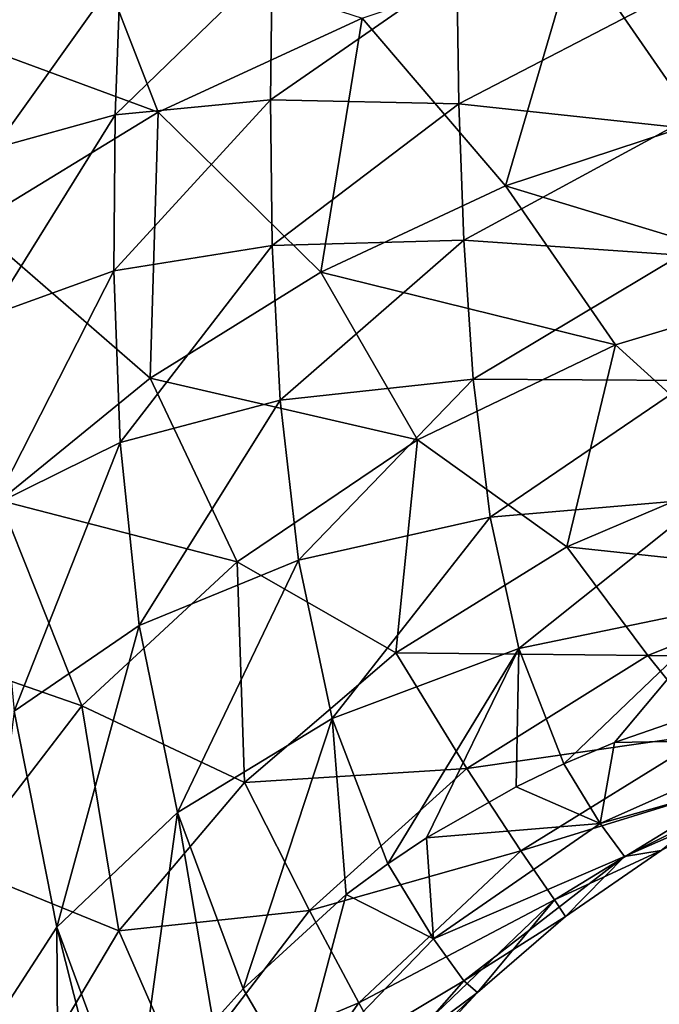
# Model space of a CAD drawing. Header units: metres. Extents: x -109 to 109, y -432 to 89.
# Tile 920 of 955: x 28 to 34, y -19 to -9. Entities that reach past the tile are written whole.
import ezdxf

# ---------------------------------------------------------------- set-up
doc = ezdxf.new("R2010")
doc.units = ezdxf.units.M
doc.layers.add('solid_506360_24502164_01', color=7, linetype='CONTINUOUS')

msp = doc.modelspace()

# ---------------------------------------------------------------- linework, layer by layer
at = {"layer": 'solid_506360_24502164_01'}
for points in [[(28.720335, -8.529053, 37.461739), (26.979746, -9.417827, 36.796402), (26.432867, -7.252283, 35.896942)], [(29.412752, -10.314595, 38.51247), (26.979746, -9.417827, 36.796402), (28.720335, -8.529053, 37.461739)], [(31.398438, -9.398166, 38.744907), (29.412752, -10.314595, 38.51247), (28.720335, -8.529053, 37.461739)], [(32.79504, -11.032595, 40.131817), (31.398438, -9.398166, 38.744907), (33.47897, -8.705628, 38.575691)], [(32.79504, -11.032595, 40.131817), (33.47897, -8.705628, 38.575691), (34.661106, -10.416526, 39.855206)], [(34.661106, -10.416526, 39.855206), (33.47897, -8.705628, 38.575691), (56.5, -8.889124, 38.696487)], [(28.991371, -10.338204, 68.843361), (30.505222, -10.194087, 67.393883), (30.522558, -8.854616, 68.308197)], [(29.044661, -8.946331, 69.766716), (28.991371, -10.338204, 68.843361), (30.522558, -8.854616, 68.308197)], [(30.522558, -8.854616, 68.308197), (30.505222, -10.194087, 67.393883), (32.322739, -8.932178, 66.993034)], [(27.816841, -10.663743, 70.36058), (28.991371, -10.338204, 68.843361), (29.044661, -8.946331, 69.766716)], [(27.904747, -9.209684, 71.31044), (27.816841, -10.663743, 70.36058), (29.044661, -8.946331, 69.766716)], [(30.505222, -10.194087, 67.393883), (32.342571, -10.23318, 66.063599), (32.322739, -8.932178, 66.993034)], [(32.322739, -8.932178, 66.993034), (32.342571, -10.23318, 66.063599), (34.3708, -9.175784, 65.877731)], [(32.342571, -10.23318, 66.063599), (34.428127, -10.456391, 64.901978), (34.3708, -9.175784, 65.877731)], [(30.996201, -11.871837, 40.105129), (29.412752, -10.314595, 38.51247), (31.398438, -9.398166, 38.744907)], [(32.79504, -11.032595, 40.131817), (30.996201, -11.871837, 40.105129), (31.398438, -9.398166, 38.744907)], [(29.412752, -10.314595, 38.51247), (27.612436, -11.413174, 37.888931), (26.979746, -9.417827, 36.796402)], [(28.979671, -11.858527, 67.67247), (30.52326, -11.611596, 66.253189), (30.505222, -10.194087, 67.393883)], [(28.991371, -10.338204, 68.843361), (28.979671, -11.858527, 67.67247), (30.505222, -10.194087, 67.393883)], [(30.505222, -10.194087, 67.393883), (30.52326, -11.611596, 66.253189), (32.342571, -10.23318, 66.063599)], [(30.52326, -11.611596, 66.253189), (32.389053, -11.55992, 64.928482), (32.342571, -10.23318, 66.063599)], [(32.342571, -10.23318, 66.063599), (32.389053, -11.55992, 64.928482), (34.428127, -10.456391, 64.901978)], [(29.33358, -12.906307, 39.778912), (27.612436, -11.413174, 37.888931), (29.412752, -10.314595, 38.51247)], [(27.774555, -12.294678, 69.139839), (28.979671, -11.858527, 67.67247), (28.991371, -10.338204, 68.843361)], [(27.816841, -10.663743, 70.36058), (27.774555, -12.294678, 69.139839), (28.991371, -10.338204, 68.843361)], [(30.996201, -11.871837, 40.105129), (29.33358, -12.906307, 39.778912), (29.412752, -10.314595, 38.51247)], [(32.389053, -11.55992, 64.928482), (34.501938, -11.708507, 63.74226), (34.428127, -10.456391, 64.901978)], [(32.79504, -11.032595, 40.131817), (34.661106, -10.416526, 39.855206), (35.893524, -11.972339, 41.385712)], [(33.869175, -12.580909, 41.736172), (30.996201, -11.871837, 40.105129), (32.79504, -11.032595, 40.131817)], [(33.869175, -12.580909, 41.736172), (32.79504, -11.032595, 40.131817), (35.893524, -11.972339, 41.385712)], [(29.33358, -12.906307, 39.778912), (27.868935, -14.097581, 39.165279), (27.612436, -11.413174, 37.888931)], [(30.52326, -11.611596, 66.253189), (30.601631, -13.12044, 64.820343), (32.389053, -11.55992, 64.928482)], [(30.601631, -13.12044, 64.820343), (32.48082, -12.915432, 63.538002), (32.389053, -11.55992, 64.928482)], [(32.389053, -11.55992, 64.928482), (32.48082, -12.915432, 63.538002), (34.501938, -11.708507, 63.74226)], [(28.979671, -11.858527, 67.67247), (29.041458, -13.53193, 66.172844), (30.52326, -11.611596, 66.253189)], [(29.041458, -13.53193, 66.172844), (30.601631, -13.12044, 64.820343), (30.52326, -11.611596, 66.253189)], [(32.48082, -12.915432, 63.538002), (34.604862, -12.927261, 62.366676), (34.501938, -11.708507, 63.74226)], [(27.774555, -12.294678, 69.139839), (27.817579, -14.138277, 67.551338), (28.979671, -11.858527, 67.67247)], [(27.817579, -14.138277, 67.551338), (29.041458, -13.53193, 66.172844), (28.979671, -11.858527, 67.67247)], [(31.940279, -13.505251, 41.787395), (29.33358, -12.906307, 39.778912), (30.996201, -11.871837, 40.105129)], [(33.869175, -12.580909, 41.736172), (31.940279, -13.505251, 41.787395), (30.996201, -11.871837, 40.105129)], [(35.193401, -13.782753, 43.492104), (33.869175, -12.580909, 41.736172), (35.893524, -11.972339, 41.385712)], [(33.393326, -14.550315, 43.643864), (31.940279, -13.505251, 41.787395), (33.869175, -12.580909, 41.736172)], [(35.193401, -13.782753, 43.492104), (33.393326, -14.550315, 43.643864), (33.869175, -12.580909, 41.736172)], [(30.181591, -14.695278, 41.525639), (27.868935, -14.097581, 39.165279), (29.33358, -12.906307, 39.778912)], [(31.940279, -13.505251, 41.787395), (30.181591, -14.695278, 41.525639), (29.33358, -12.906307, 39.778912)], [(30.601631, -13.12044, 64.820343), (30.780319, -14.67842, 63.051029), (32.48082, -12.915432, 63.538002)], [(30.780319, -14.67842, 63.051029), (32.647896, -14.259569, 61.862724), (32.48082, -12.915432, 63.538002)], [(32.48082, -12.915432, 63.538002), (32.647896, -14.259569, 61.862724), (34.604862, -12.927261, 62.366676)], [(32.647896, -14.259569, 61.862724), (34.757217, -14.077196, 60.761219), (34.604862, -12.927261, 62.366676)], [(29.041458, -13.53193, 66.172844), (29.227404, -15.315478, 64.285774), (30.601631, -13.12044, 64.820343)], [(29.227404, -15.315478, 64.285774), (30.780319, -14.67842, 63.051029), (30.601631, -13.12044, 64.820343)], [(31.726446, -15.583919, 43.568974), (30.181591, -14.695278, 41.525639), (31.940279, -13.505251, 41.787395)], [(33.393326, -14.550315, 43.643864), (31.726446, -15.583919, 43.568974), (31.940279, -13.505251, 41.787395)], [(27.817579, -14.138277, 67.551338), (28.008621, -16.150961, 65.522552), (29.041458, -13.53193, 66.172844)], [(28.008621, -16.150961, 65.522552), (29.227404, -15.315478, 64.285774), (29.041458, -13.53193, 66.172844)], [(36.104988, -14.837606, 45.453278), (33.393326, -14.550315, 43.643864), (35.193401, -13.782753, 43.492104)], [(28.668999, -16.099644, 40.962196), (26.656673, -15.401403, 38.287025), (27.868935, -14.097581, 39.165279)], [(30.181591, -14.695278, 41.525639), (28.668999, -16.099644, 40.962196), (27.868935, -14.097581, 39.165279)], [(32.647896, -14.259569, 61.862724), (32.926605, -15.539252, 59.873096), (34.757217, -14.077196, 60.761219)], [(32.926605, -15.539252, 59.873096), (34.982994, -15.116195, 58.912167), (34.757217, -14.077196, 60.761219)], [(30.780319, -14.67842, 63.051029), (31.1082, -16.223349, 60.899315), (32.647896, -14.259569, 61.862724)], [(31.1082, -16.223349, 60.899315), (32.926605, -15.539252, 59.873096), (32.647896, -14.259569, 61.862724)], [(34.181774, -15.607817, 45.624146), (31.726446, -15.583919, 43.568974), (33.393326, -14.550315, 43.643864)], [(36.104988, -14.837606, 45.453278), (34.181774, -15.607817, 45.624146), (33.393326, -14.550315, 43.643864)], [(29.227404, -15.315478, 64.285774), (29.599613, -17.138929, 61.949005), (30.780319, -14.67842, 63.051029)], [(29.599613, -17.138929, 61.949005), (31.1082, -16.223349, 60.899315), (30.780319, -14.67842, 63.051029)], [(30.253286, -16.846031, 43.270157), (28.668999, -16.099644, 40.962196), (30.181591, -14.695278, 41.525639)], [(31.726446, -15.583919, 43.568974), (30.253286, -16.846031, 43.270157), (30.181591, -14.695278, 41.525639)], [(36.822231, -15.612939, 47.555317), (34.181774, -15.607817, 45.624146), (36.104988, -14.837606, 45.453278)], [(32.926605, -15.539252, 59.873096), (33.363457, -16.665361, 57.545841), (34.982994, -15.116195, 58.912167)], [(34.982994, -15.116195, 58.912167), (33.363457, -16.665361, 57.545841), (33.857216, -16.455791, 57.348007)], [(34.982994, -15.116195, 58.912167), (33.857216, -16.455791, 57.348007), (34.882584, -16.101465, 56.966362)], [(28.008621, -16.150961, 65.522552), (28.424429, -18.254568, 62.975689), (29.227404, -15.315478, 64.285774)], [(28.424429, -18.254568, 62.975689), (29.599613, -17.138929, 61.949005), (29.227404, -15.315478, 64.285774)], [(28.668999, -16.099644, 40.962196), (27.467766, -17.657753, 40.121384), (26.656673, -15.401403, 38.287025)], [(31.1082, -16.223349, 60.899315), (31.649483, -17.637058, 58.318192), (32.926605, -15.539252, 59.873096)], [(32.926605, -15.539252, 59.873096), (31.649483, -17.637058, 58.318192), (32.026585, -17.385185, 58.135117)], [(32.926605, -15.539252, 59.873096), (32.026585, -17.385185, 58.135117), (32.9016, -16.887024, 57.739986)], [(32.926605, -15.539252, 59.873096), (32.9016, -16.887024, 57.739986), (33.363457, -16.665361, 57.545841)], [(32.418556, -16.708357, 45.591816), (30.253286, -16.846031, 43.270157), (31.726446, -15.583919, 43.568974)], [(34.181774, -15.607817, 45.624146), (32.418556, -16.708357, 45.591816), (31.726446, -15.583919, 43.568974)], [(34.792233, -16.367386, 47.705063), (32.418556, -16.708357, 45.591816), (34.181774, -15.607817, 45.624146)], [(36.822231, -15.612939, 47.555317), (34.792233, -16.367386, 47.705063), (34.181774, -15.607817, 45.624146)], [(29.027342, -18.290823, 42.758259), (27.467766, -17.657753, 40.121384), (28.668999, -16.099644, 40.962196)], [(30.253286, -16.846031, 43.270157), (29.027342, -18.290823, 42.758259), (28.668999, -16.099644, 40.962196)], [(34.882584, -16.101465, 56.966362), (33.857216, -16.455791, 57.348007), (35.567204, -16.424463, 55.197033)], [(27.590605, -19.542658, 63.932686), (28.424429, -18.254568, 62.975689), (28.008621, -16.150961, 65.522552)], [(29.599613, -17.138929, 61.949005), (30.2397, -18.855572, 59.091843), (31.1082, -16.223349, 60.899315)], [(31.1082, -16.223349, 60.899315), (30.2397, -18.855572, 59.091843), (31.243736, -17.938303, 58.525352)], [(31.1082, -16.223349, 60.899315), (31.243736, -17.938303, 58.525352), (31.649483, -17.637058, 58.318192)], [(34.792233, -16.367386, 47.705063), (32.946777, -17.510521, 47.699253), (32.418556, -16.708357, 45.591816)], [(35.176754, -16.823023, 49.845963), (32.946777, -17.510521, 47.699253), (34.792233, -16.367386, 47.705063)], [(33.857216, -16.455791, 57.348007), (33.363457, -16.665361, 57.545841), (33.718025, -17.24464, 55.703995)], [(35.567204, -16.424463, 55.197033), (33.718025, -17.24464, 55.703995), (35.740257, -16.672903, 53.584087)], [(33.857216, -16.455791, 57.348007), (33.718025, -17.24464, 55.703995), (35.567204, -16.424463, 55.197033)], [(33.363457, -16.665361, 57.545841), (32.9016, -16.887024, 57.739986), (33.718025, -17.24464, 55.703995)], [(33.718025, -17.24464, 55.703995), (33.956905, -17.568209, 53.836769), (35.740257, -16.672903, 53.584087)], [(35.306541, -16.973928, 52), (35.740257, -16.672903, 53.584087), (33.956905, -17.568209, 53.836769)], [(32.418556, -16.708357, 45.591816), (30.887154, -18.094398, 45.357605), (30.253286, -16.846031, 43.270157)], [(32.946777, -17.510521, 47.699253), (30.887154, -18.094398, 45.357605), (32.418556, -16.708357, 45.591816)], [(30.887154, -18.094398, 45.357605), (29.027342, -18.290823, 42.758259), (30.253286, -16.846031, 43.270157)], [(35.176754, -16.823023, 49.845963), (33.274269, -17.989201, 49.848946), (32.946777, -17.510521, 47.699253)], [(35.176754, -16.823023, 49.845963), (34.311424, -17.509348, 52), (33.274269, -17.989201, 49.848946)], [(32.9016, -16.887024, 57.739986), (32.026585, -17.385185, 58.135117), (33.718025, -17.24464, 55.703995)], [(34.311424, -17.509348, 52), (35.306541, -16.973928, 52), (33.956905, -17.568209, 53.836769)], [(28.424429, -18.254568, 62.975689), (29.167038, -20.272394, 59.817257), (29.599613, -17.138929, 61.949005)], [(29.599613, -17.138929, 61.949005), (29.167038, -20.272394, 59.817257), (29.948643, -19.181839, 59.273567)], [(29.599613, -17.138929, 61.949005), (29.948643, -19.181839, 59.273567), (30.2397, -18.855572, 59.091843)], [(32.026585, -17.385185, 58.135117), (32.094017, -18.369322, 56.238548), (33.718025, -17.24464, 55.703995)], [(33.718025, -17.24464, 55.703995), (32.094017, -18.369322, 56.238548), (33.956905, -17.568209, 53.836769)], [(32.026585, -17.385185, 58.135117), (31.649483, -17.637058, 58.318192), (32.094017, -18.369322, 56.238548)], [(32.946777, -17.510521, 47.699253), (31.367832, -18.991566, 47.538147), (30.887154, -18.094398, 45.357605)], [(33.274269, -17.989201, 49.848946), (31.367832, -18.991566, 47.538147), (32.946777, -17.510521, 47.699253)], [(33.274269, -17.989201, 49.848946), (34.311424, -17.509348, 52), (33.379364, -18.15098, 52)], [(33.379364, -18.15098, 52), (34.311424, -17.509348, 52), (33.956905, -17.568209, 53.836769)], [(31.649483, -17.637058, 58.318192), (31.243736, -17.938303, 58.525352), (32.094017, -18.369322, 56.238548)], [(32.094017, -18.369322, 56.238548), (32.389008, -18.776928, 54.104259), (33.956905, -17.568209, 53.836769)], [(33.379364, -18.15098, 52), (33.956905, -17.568209, 53.836769), (32.389008, -18.776928, 54.104259)], [(28.093126, -19.865831, 42.051872), (26.6332, -19.313725, 39.047344), (27.467766, -17.657753, 40.121384)], [(29.027342, -18.290823, 42.758259), (28.093126, -19.865831, 42.051872), (27.467766, -17.657753, 40.121384)], [(31.243736, -17.938303, 58.525352), (30.2397, -18.855572, 59.091843), (30.762632, -19.749222, 56.767921)], [(31.243736, -17.938303, 58.525352), (30.762632, -19.749222, 56.767921), (32.094017, -18.369322, 56.238548)], [(33.274269, -17.989201, 49.848946), (31.663544, -19.531366, 49.766914), (31.367832, -18.991566, 47.538147)], [(33.274269, -17.989201, 49.848946), (32.52319, -18.890793, 52), (31.663544, -19.531366, 49.766914)], [(33.274269, -17.989201, 49.848946), (33.379364, -18.15098, 52), (32.52319, -18.890793, 52)], [(30.887154, -18.094398, 45.357605), (29.649939, -19.709486, 44.931057), (29.027342, -18.290823, 42.758259)], [(31.367832, -18.991566, 47.538147), (29.649939, -19.709486, 44.931057), (30.887154, -18.094398, 45.357605)], [(32.52319, -18.890793, 52), (33.379364, -18.15098, 52), (32.389008, -18.776928, 54.104259)], [(27.590605, -19.542658, 63.932686), (28.447742, -21.842249, 60.445427), (28.424429, -18.254568, 62.975689)], [(29.649939, -19.709486, 44.931057), (28.093126, -19.865831, 42.051872), (29.027342, -18.290823, 42.758259)], [(28.424429, -18.254568, 62.975689), (28.447742, -21.842249, 60.445427), (29.004471, -20.557276, 59.94434)], [(28.424429, -18.254568, 62.975689), (29.004471, -20.557276, 59.94434), (29.167038, -20.272394, 59.817257)], [(32.094017, -18.369322, 56.238548), (30.762632, -19.749222, 56.767921), (32.389008, -18.776928, 54.104259)], [(30.762632, -19.749222, 56.767921), (31.098913, -20.24966, 54.374565), (32.389008, -18.776928, 54.104259)], [(32.52319, -18.890793, 52), (32.389008, -18.776928, 54.104259), (31.098913, -20.24966, 54.374565)], [(30.2397, -18.855572, 59.091843), (29.948643, -19.181839, 59.273567), (30.762632, -19.749222, 56.767921)], [(31.753944, -19.720625, 52), (32.52319, -18.890793, 52), (31.098913, -20.24966, 54.374565)], [(31.663544, -19.531366, 49.766914), (32.52319, -18.890793, 52), (31.753944, -19.720625, 52)], [(31.367832, -18.991566, 47.538147), (30.125542, -20.744734, 47.228897), (29.649939, -19.709486, 44.931057)], [(31.663544, -19.531366, 49.766914), (30.125542, -20.744734, 47.228897), (31.367832, -18.991566, 47.538147)]]:
    msp.add_3dface(points, dxfattribs=at)

doc.saveas('drawing.dxf')
